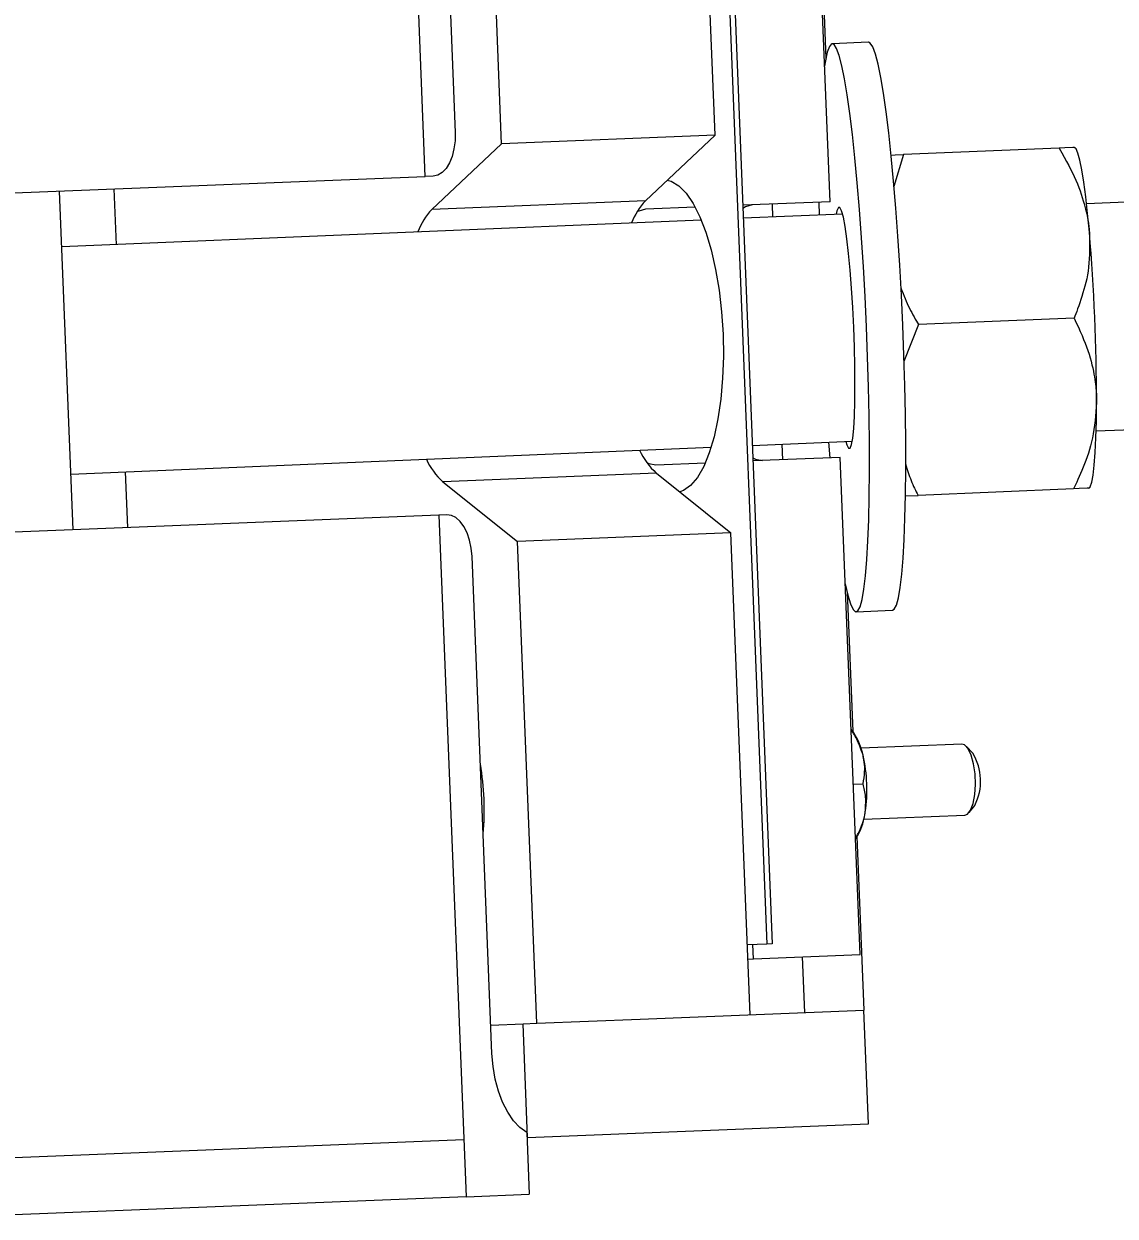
# Model space of a CAD drawing. Extents: x 9538 to 81668, y 7600 to 11751.
# Drawn here: x 11497.369 to 11501.368, y 9732.753 to 9737.122 of the extents above; entities that cross this region are included whole.
import ezdxf

# ---------------------------------------------------------------- set-up
doc = ezdxf.new("R2010")
doc.units = 0
doc.layers.add('dsnStdTable', color=7, linetype='Continuous')

msp = doc.modelspace()

# ---------------------------------------------------------------- linework, layer by layer
at = {"layer": 'dsnStdTable'}
for p, q in [((11498.8403, 9736.5628), (11498.7404, 9739.0608)), ((11498.8403, 9736.5628), (11498.7404, 9739.0608)), ((11498.8769, 9738.545), (11498.9497, 9736.7236)), ((11498.8769, 9738.545), (11498.9497, 9736.7236)), ((11499.9022, 9736.7137), (11499.8316, 9738.479)), ((11499.9022, 9736.7137), (11499.8316, 9738.479)), ((11499.1198, 9736.6824), (11499.0491, 9738.4477)), ((11499.1198, 9736.6824), (11499.0491, 9738.4477)), ((11500.3234, 9736.4699), (11500.2506, 9738.2914)), ((11500.3234, 9736.4699), (11500.2506, 9738.2914)), ((11499.913, 9738.2258), (11500.0921, 9733.7502)), ((11499.913, 9738.2258), (11500.0921, 9733.7502)), ((11499.9327, 9738.2266), (11500.1117, 9733.751)), ((11499.9327, 9738.2266), (11500.1117, 9733.751)), ((11500.2888, 9737.4744), (11500.308, 9736.9944)), ((11500.2888, 9737.4744), (11500.308, 9736.9944)), ((11500.4644, 9737.0546), (11500.3316, 9737.049)), ((11500.4644, 9737.0546), (11500.3316, 9737.049)), ((11499.1198, 9736.6824), (11498.8646, 9736.4421)), ((11499.1198, 9736.6824), (11498.8646, 9736.4421)), ((11499.9022, 9736.7137), (11499.1198, 9736.6824)), ((11499.9022, 9736.7137), (11499.1198, 9736.6824)), ((11499.9022, 9736.7137), (11499.6471, 9736.4734)), ((11499.9022, 9736.7137), (11499.6471, 9736.4734)), ((11500.5932, 9736.643), (11500.5575, 9736.5261)), ((11500.5932, 9736.643), (11500.5575, 9736.5261)), ((11501.1634, 9736.667), (11500.5932, 9736.643)), ((11501.1634, 9736.667), (11500.5932, 9736.643)), ((11501.2228, 9736.6669), (11501.2204, 9736.6694)), ((11501.2228, 9736.6669), (11501.2204, 9736.6694)), ((11494.9772, 9736.4083), (11498.8403, 9736.5628)), ((11494.9772, 9736.4083), (11498.8403, 9736.5628)), ((11498.8692, 9736.564), (11498.8403, 9736.5628)), ((11498.8692, 9736.564), (11498.8403, 9736.5628)), ((11504.1265, 9736.5835), (11501.2635, 9736.4627)), ((11504.1265, 9736.5835), (11501.2635, 9736.4627)), ((11497.5498, 9735.2685), (11497.5001, 9736.5092)), ((11497.5498, 9735.2685), (11497.5001, 9736.5092)), ((11497.7083, 9736.3127), (11497.7001, 9736.5172)), ((11497.7083, 9736.3127), (11497.7001, 9736.5172)), ((11499.6471, 9736.4734), (11498.8646, 9736.4421)), ((11499.6471, 9736.4734), (11498.8646, 9736.4421)), ((11500.3234, 9736.4699), (11500.0034, 9736.4571)), ((11500.3234, 9736.4699), (11500.0034, 9736.4571)), ((11500.1144, 9736.4142), (11500.1125, 9736.4615)), ((11500.1144, 9736.4142), (11500.1125, 9736.4615)), ((11500.2829, 9736.4683), (11500.2831, 9736.4214)), ((11500.2829, 9736.4683), (11500.2831, 9736.4214)), ((11499.8294, 9736.4502), (11499.6473, 9736.4429)), ((11499.8294, 9736.4502), (11499.6473, 9736.4429)), ((11500.3696, 9736.425), (11500.0053, 9736.4096)), ((11500.3696, 9736.425), (11500.0053, 9736.4096)), ((11499.8516, 9736.4032), (11497.5083, 9736.305)), ((11499.8516, 9736.4032), (11497.5083, 9736.305)), ((11500.6478, 9736.0197), (11500.5945, 9735.8842)), ((11500.6478, 9736.0197), (11500.5945, 9735.8842)), ((11501.2181, 9736.0438), (11500.6478, 9736.0197)), ((11501.2181, 9736.0438), (11500.6478, 9736.0197)), ((11501.2986, 9735.6301), (11504.1616, 9735.7509)), ((11501.2986, 9735.6301), (11504.1616, 9735.7509)), ((11500.0386, 9735.577), (11500.4047, 9735.5924)), ((11500.0386, 9735.577), (11500.4047, 9735.5924)), ((11500.3182, 9735.5888), (11500.3227, 9735.5317)), ((11500.3182, 9735.5888), (11500.3227, 9735.5317)), ((11497.5416, 9735.4723), (11499.888, 9735.5706)), ((11497.5416, 9735.4723), (11499.888, 9735.5706)), ((11500.1499, 9735.5248), (11500.1477, 9735.5816)), ((11500.1499, 9735.5248), (11500.1477, 9735.5816)), ((11499.6848, 9735.5061), (11499.8668, 9735.5134)), ((11499.6848, 9735.5061), (11499.8668, 9735.5134)), ((11500.3609, 9735.5332), (11500.0409, 9735.5204)), ((11500.3609, 9735.5332), (11500.0409, 9735.5204)), ((11500.4337, 9733.7117), (11500.3609, 9735.5332)), ((11500.4337, 9733.7117), (11500.3609, 9735.5332)), ((11497.7497, 9735.2765), (11497.7416, 9735.4801)), ((11497.7497, 9735.2765), (11497.7416, 9735.4801)), ((11499.687, 9735.4757), (11498.9045, 9735.4444)), ((11499.687, 9735.4757), (11498.9045, 9735.4444)), ((11499.687, 9735.4757), (11499.9605, 9735.2565)), ((11499.687, 9735.4757), (11499.9605, 9735.2565)), ((11498.9045, 9735.4444), (11499.178, 9735.2253)), ((11498.9045, 9735.4444), (11499.178, 9735.2253)), ((11501.2161, 9735.4181), (11500.6459, 9735.3941)), ((11501.2161, 9735.4181), (11500.6459, 9735.3941)), ((11501.2731, 9735.4205), (11501.2753, 9735.4232)), ((11501.2731, 9735.4205), (11501.2753, 9735.4232)), ((11500.5997, 9735.3921), (11500.6459, 9735.3941)), ((11500.5997, 9735.3921), (11500.6459, 9735.3941)), ((11498.8899, 9735.3221), (11495.0268, 9735.1676)), ((11498.8899, 9735.3221), (11495.0268, 9735.1676)), ((11498.9188, 9735.3233), (11498.8899, 9735.3221)), ((11498.9188, 9735.3233), (11498.8899, 9735.3221)), ((11498.8899, 9735.3221), (11498.9898, 9732.8241)), ((11498.8899, 9735.3221), (11498.9898, 9732.8241)), ((11499.9605, 9735.2565), (11499.178, 9735.2253)), ((11499.9605, 9735.2565), (11499.178, 9735.2253)), ((11500.0311, 9733.4913), (11499.9605, 9735.2565)), ((11500.0311, 9733.4913), (11499.9605, 9735.2565)), ((11499.2487, 9733.46), (11499.178, 9735.2253)), ((11499.2487, 9733.46), (11499.178, 9735.2253)), ((11499.0847, 9733.3492), (11499.0118, 9735.1706)), ((11499.0847, 9733.3492), (11499.0118, 9735.1706)), ((11500.3862, 9735.0395), (11500.4066, 9734.5291)), ((11500.3862, 9735.0395), (11500.4066, 9734.5291)), ((11500.4194, 9734.9675), (11500.5522, 9734.9731)), ((11500.4194, 9734.9675), (11500.5522, 9734.9731)), ((11500.4115, 9734.5225), (11500.4007, 9734.5371)), ((11500.4115, 9734.5225), (11500.4007, 9734.5371)), ((11500.8065, 9734.4825), (11500.4372, 9734.4677)), ((11500.8065, 9734.4825), (11500.4372, 9734.4677)), ((11500.8465, 9734.4494), (11500.823, 9734.4742)), ((11500.8465, 9734.4494), (11500.823, 9734.4742)), ((11500.4088, 9734.3362), (11500.4446, 9734.3377)), ((11500.4088, 9734.3362), (11500.4446, 9734.3377)), ((11500.8327, 9734.2318), (11500.8542, 9734.2583)), ((11500.8327, 9734.2318), (11500.8542, 9734.2583)), ((11500.4477, 9734.2075), (11500.8169, 9734.2222)), ((11500.4477, 9734.2075), (11500.8169, 9734.2222)), ((11500.4168, 9734.1354), (11500.4264, 9734.1508)), ((11500.4168, 9734.1354), (11500.4264, 9734.1508)), ((11500.422, 9734.1438), (11500.4475, 9733.5079)), ((11500.422, 9734.1438), (11500.4475, 9733.5079)), ((11500.0921, 9733.7502), (11500.0209, 9733.7473)), ((11500.0921, 9733.7502), (11500.0209, 9733.7473)), ((11500.0425, 9733.6961), (11500.0404, 9733.7481)), ((11500.0425, 9733.6961), (11500.0404, 9733.7481)), ((11500.1117, 9733.751), (11500.0921, 9733.7502)), ((11500.1117, 9733.751), (11500.0921, 9733.7502)), ((11500.0425, 9733.6961), (11500.4337, 9733.7117)), ((11500.0425, 9733.6961), (11500.4337, 9733.7117)), ((11500.0229, 9733.6953), (11500.0425, 9733.6961)), ((11500.0229, 9733.6953), (11500.0425, 9733.6961)), ((11500.231, 9733.4993), (11500.2228, 9733.7033)), ((11500.231, 9733.4993), (11500.2228, 9733.7033)), ((11499.6273, 9733.4751), (11500.4475, 9733.5079)), ((11499.6273, 9733.4751), (11500.4475, 9733.5079)), ((11500.4641, 9733.0916), (11500.4475, 9733.5079)), ((11500.4641, 9733.0916), (11500.4475, 9733.5079)), ((11499.0805, 9733.4533), (11499.1984, 9733.458)), ((11499.0805, 9733.4533), (11499.1984, 9733.458)), ((11499.1984, 9733.458), (11499.1985, 9733.458)), ((11499.2151, 9733.0417), (11499.1984, 9733.458)), ((11499.1984, 9733.458), (11499.1985, 9733.458)), ((11499.2151, 9733.0417), (11499.1984, 9733.458)), ((11499.1985, 9733.458), (11499.2487, 9733.46)), ((11499.1985, 9733.458), (11499.2487, 9733.46)), ((11499.2487, 9733.46), (11499.6273, 9733.4751)), ((11499.2487, 9733.46), (11499.6273, 9733.4751)), ((11499.2122, 9733.0594), (11499.2212, 9732.8334)), ((11499.2122, 9733.0594), (11499.2212, 9732.8334)), ((11499.2151, 9733.0417), (11500.4641, 9733.0916)), ((11499.2151, 9733.0417), (11500.4641, 9733.0916)), ((11498.9815, 9733.0323), (11492.0581, 9732.7554)), ((11498.9815, 9733.0323), (11492.0581, 9732.7554)), ((11499.2129, 9733.0416), (11499.2151, 9733.0417)), ((11499.2129, 9733.0416), (11499.2151, 9733.0417)), ((11498.9898, 9732.8241), (11499.2212, 9732.8334)), ((11498.9898, 9732.8241), (11499.2212, 9732.8334)), ((11498.9898, 9732.8241), (11492.0664, 9732.5472)), ((11498.9898, 9732.8241), (11492.0664, 9732.5472))]:
    msp.add_line(p, q, dxfattribs=at)
for points in [[(11500.4571, 9736.0117), (11500.452, 9736.1223), (11500.446, 9736.2316), (11500.4392, 9736.3384), (11500.4317, 9736.4414), (11500.4235, 9736.5395), (11500.4148, 9736.6316), (11500.4058, 9736.7167), (11500.3962, 9736.7937), (11500.3865, 9736.8618), (11500.3766, 9736.9203), (11500.3668, 9736.9684), (11500.357, 9737.0056), (11500.3475, 9737.0316), (11500.3383, 9737.0459), (11500.3294, 9737.0485), (11500.3212, 9737.0393), (11500.3135, 9737.0184), (11500.3065, 9736.9861), (11500.3035, 9736.9673)], [(11500.4571, 9736.0117), (11500.452, 9736.1223), (11500.446, 9736.2316), (11500.4392, 9736.3384), (11500.4317, 9736.4414), (11500.4235, 9736.5395), (11500.4148, 9736.6316), (11500.4058, 9736.7167), (11500.3962, 9736.7937), (11500.3865, 9736.8618), (11500.3766, 9736.9203), (11500.3668, 9736.9684), (11500.357, 9737.0056), (11500.3475, 9737.0316), (11500.3383, 9737.0459), (11500.3294, 9737.0485), (11500.3212, 9737.0393), (11500.3135, 9737.0184), (11500.3065, 9736.9861), (11500.3035, 9736.9673)], [(11500.59, 9736.0173), (11500.5848, 9736.1279), (11500.5789, 9736.2372), (11500.572, 9736.344), (11500.5645, 9736.447), (11500.5564, 9736.5451), (11500.5477, 9736.6372), (11500.5385, 9736.7223), (11500.529, 9736.7993), (11500.5194, 9736.8674), (11500.5095, 9736.9259), (11500.4996, 9736.974), (11500.4898, 9737.0112), (11500.4803, 9737.0372), (11500.471, 9737.0515), (11500.4644, 9737.0546)], [(11500.59, 9736.0173), (11500.5848, 9736.1279), (11500.5789, 9736.2372), (11500.572, 9736.344), (11500.5645, 9736.447), (11500.5564, 9736.5451), (11500.5477, 9736.6372), (11500.5385, 9736.7223), (11500.529, 9736.7993), (11500.5194, 9736.8674), (11500.5095, 9736.9259), (11500.4996, 9736.974), (11500.4898, 9737.0112), (11500.4803, 9737.0372), (11500.471, 9737.0515), (11500.4644, 9737.0546)], [(11498.9497, 9736.7236), (11498.9493, 9736.693), (11498.9455, 9736.6636), (11498.9386, 9736.6362), (11498.9287, 9736.6122), (11498.9164, 9736.5922), (11498.902, 9736.5772), (11498.8861, 9736.5677), (11498.8692, 9736.564)], [(11498.9497, 9736.7236), (11498.9493, 9736.693), (11498.9455, 9736.6636), (11498.9386, 9736.6362), (11498.9287, 9736.6122), (11498.9164, 9736.5922), (11498.902, 9736.5772), (11498.8861, 9736.5677), (11498.8692, 9736.564)], [(11500.5471, 9736.641), (11500.5626, 9736.6417), (11500.5932, 9736.643)], [(11500.5471, 9736.641), (11500.5626, 9736.6417), (11500.5932, 9736.643)], [(11501.2182, 9736.6693), (11501.2133, 9736.6691), (11501.1841, 9736.6679), (11501.1634, 9736.667)], [(11501.2182, 9736.6693), (11501.2133, 9736.6691), (11501.1841, 9736.6679), (11501.1634, 9736.667)], [(11501.2738, 9736.3589), (11501.2674, 9736.4267), (11501.2605, 9736.4879), (11501.2535, 9736.5415), (11501.2462, 9736.5867), (11501.2389, 9736.6226), (11501.2317, 9736.6486), (11501.2248, 9736.6643), (11501.2182, 9736.6693)], [(11501.2738, 9736.3589), (11501.2674, 9736.4267), (11501.2605, 9736.4879), (11501.2535, 9736.5415), (11501.2462, 9736.5867), (11501.2389, 9736.6226), (11501.2317, 9736.6486), (11501.2248, 9736.6643), (11501.2182, 9736.6693)], [(11499.7271, 9736.5488), (11499.7408, 9736.545), (11499.7688, 9736.5288), (11499.7961, 9736.5013), (11499.8222, 9736.4631), (11499.8465, 9736.4151), (11499.8685, 9736.3581), (11499.8879, 9736.2934), (11499.9042, 9736.2222), (11499.9169, 9736.1461), (11499.9261, 9736.0665), (11499.9314, 9735.9851), (11499.9326, 9735.9036), (11499.9298, 9735.8235), (11499.9232, 9735.7466), (11499.9126, 9735.6744), (11499.8985, 9735.6083), (11499.8811, 9735.5498), (11499.8607, 9735.5), (11499.8378, 9735.4598), (11499.8127, 9735.4302), (11499.7861, 9735.4118), (11499.7728, 9735.407)], [(11499.7271, 9736.5488), (11499.7408, 9736.545), (11499.7688, 9736.5288), (11499.7961, 9736.5013), (11499.8222, 9736.4631), (11499.8465, 9736.4151), (11499.8685, 9736.3581), (11499.8879, 9736.2934), (11499.9042, 9736.2222), (11499.9169, 9736.1461), (11499.9261, 9736.0665), (11499.9314, 9735.9851), (11499.9326, 9735.9036), (11499.9298, 9735.8235), (11499.9232, 9735.7466), (11499.9126, 9735.6744), (11499.8985, 9735.6083), (11499.8811, 9735.5498), (11499.8607, 9735.5), (11499.8378, 9735.4598), (11499.8127, 9735.4302), (11499.7861, 9735.4118), (11499.7728, 9735.407)], [(11500.0386, 9736.4585), (11500.0138, 9736.4518), (11500.0039, 9736.4457)], [(11500.0386, 9736.4585), (11500.0138, 9736.4518), (11500.0039, 9736.4457)], [(11499.6473, 9736.4429), (11499.6226, 9736.4361), (11499.621, 9736.4353)], [(11499.6473, 9736.4429), (11499.6226, 9736.4361), (11499.621, 9736.4353)], [(11500.4102, 9736.0097), (11500.4066, 9736.0824), (11500.4022, 9736.1532), (11500.3971, 9736.2199), (11500.3914, 9736.2809), (11500.3853, 9736.3345), (11500.3789, 9736.3791), (11500.3723, 9736.4137), (11500.3659, 9736.4372), (11500.3598, 9736.4489), (11500.354, 9736.4487), (11500.3489, 9736.4364), (11500.3462, 9736.424)], [(11500.4102, 9736.0097), (11500.4066, 9736.0824), (11500.4022, 9736.1532), (11500.3971, 9736.2199), (11500.3914, 9736.2809), (11500.3853, 9736.3345), (11500.3789, 9736.3791), (11500.3723, 9736.4137), (11500.3659, 9736.4372), (11500.3598, 9736.4489), (11500.354, 9736.4487), (11500.3489, 9736.4364), (11500.3462, 9736.424)], [(11500.3794, 9735.07), (11500.3891, 9735.028), (11500.3988, 9734.9964), (11500.4081, 9734.9762), (11500.4172, 9734.9678), (11500.4258, 9734.9711), (11500.4337, 9734.9861), (11500.441, 9735.0128), (11500.4477, 9735.0507), (11500.4535, 9735.0995), (11500.4584, 9735.1586), (11500.4623, 9735.2273), (11500.4653, 9735.3048), (11500.4673, 9735.3903), (11500.4681, 9735.4828), (11500.468, 9735.5813), (11500.4668, 9735.6846), (11500.4646, 9735.7916), (11500.4613, 9735.901), (11500.4571, 9736.0117)], [(11500.3794, 9735.07), (11500.3891, 9735.028), (11500.3988, 9734.9964), (11500.4081, 9734.9762), (11500.4172, 9734.9678), (11500.4258, 9734.9711), (11500.4337, 9734.9861), (11500.441, 9735.0128), (11500.4477, 9735.0507), (11500.4535, 9735.0995), (11500.4584, 9735.1586), (11500.4623, 9735.2273), (11500.4653, 9735.3048), (11500.4673, 9735.3903), (11500.4681, 9735.4828), (11500.468, 9735.5813), (11500.4668, 9735.6846), (11500.4646, 9735.7916), (11500.4613, 9735.901), (11500.4571, 9736.0117)], [(11500.3813, 9735.5914), (11500.385, 9735.5793), (11500.3912, 9735.5675), (11500.3969, 9735.5677), (11500.4021, 9735.58), (11500.4065, 9735.6039), (11500.4101, 9735.6389), (11500.4127, 9735.6839), (11500.4143, 9735.7378), (11500.4149, 9735.7991), (11500.4144, 9735.866), (11500.4128, 9735.9369), (11500.4102, 9736.0097)], [(11500.3813, 9735.5914), (11500.385, 9735.5793), (11500.3912, 9735.5675), (11500.3969, 9735.5677), (11500.4021, 9735.58), (11500.4065, 9735.6039), (11500.4101, 9735.6389), (11500.4127, 9735.6839), (11500.4143, 9735.7378), (11500.4149, 9735.7991), (11500.4144, 9735.866), (11500.4128, 9735.9369), (11500.4102, 9736.0097)], [(11500.5522, 9734.9731), (11500.5586, 9734.9767), (11500.5665, 9734.9917), (11500.5739, 9735.0184), (11500.5805, 9735.0563), (11500.5862, 9735.1051), (11500.5912, 9735.1642), (11500.5951, 9735.2329), (11500.5981, 9735.3104), (11500.6001, 9735.3959), (11500.6009, 9735.4884), (11500.6008, 9735.5869), (11500.5996, 9735.6902), (11500.5974, 9735.7972), (11500.5941, 9735.9066), (11500.59, 9736.0173)], [(11500.5522, 9734.9731), (11500.5586, 9734.9767), (11500.5665, 9734.9917), (11500.5739, 9735.0184), (11500.5805, 9735.0563), (11500.5862, 9735.1051), (11500.5912, 9735.1642), (11500.5951, 9735.2329), (11500.5981, 9735.3104), (11500.6001, 9735.3959), (11500.6009, 9735.4884), (11500.6008, 9735.5869), (11500.5996, 9735.6902), (11500.5974, 9735.7972), (11500.5941, 9735.9066), (11500.59, 9736.0173)], [(11501.2708, 9735.4204), (11501.277, 9735.426), (11501.2826, 9735.4422), (11501.2876, 9735.4688), (11501.2919, 9735.5051), (11501.2953, 9735.5507), (11501.2978, 9735.6048), (11501.2994, 9735.6664), (11501.3002, 9735.7344)], [(11501.2708, 9735.4204), (11501.277, 9735.426), (11501.2826, 9735.4422), (11501.2876, 9735.4688), (11501.2919, 9735.5051), (11501.2953, 9735.5507), (11501.2978, 9735.6048), (11501.2994, 9735.6664), (11501.3002, 9735.7344)], [(11499.6579, 9735.5116), (11499.6596, 9735.5109), (11499.6848, 9735.5061)], [(11499.6579, 9735.5116), (11499.6596, 9735.5109), (11499.6848, 9735.5061)], [(11500.0404, 9735.5319), (11500.0508, 9735.5266), (11500.0761, 9735.5218)], [(11500.0404, 9735.5319), (11500.0508, 9735.5266), (11500.0761, 9735.5218)], [(11501.2708, 9735.4204), (11501.266, 9735.4202), (11501.2368, 9735.419), (11501.2161, 9735.4181)], [(11501.2708, 9735.4204), (11501.266, 9735.4202), (11501.2368, 9735.419), (11501.2161, 9735.4181)], [(11499.0118, 9735.1706), (11499.009, 9735.201), (11499.0029, 9735.2301), (11498.9938, 9735.2568), (11498.982, 9735.28), (11498.9681, 9735.2989), (11498.9525, 9735.3127), (11498.9359, 9735.321), (11498.9188, 9735.3233)], [(11499.0118, 9735.1706), (11499.009, 9735.201), (11499.0029, 9735.2301), (11498.9938, 9735.2568), (11498.982, 9735.28), (11498.9681, 9735.2989), (11498.9525, 9735.3127), (11498.9359, 9735.321), (11498.9188, 9735.3233)], [(11500.8385, 9734.2406), (11500.8479, 9734.2652), (11500.8541, 9734.2975), (11500.8565, 9734.3347), (11500.8549, 9734.3735), (11500.8496, 9734.4104), (11500.8408, 9734.4421), (11500.8294, 9734.4659), (11500.8165, 9734.4796), (11500.8065, 9734.4825)], [(11500.8385, 9734.2406), (11500.8479, 9734.2652), (11500.8541, 9734.2975), (11500.8565, 9734.3347), (11500.8549, 9734.3735), (11500.8496, 9734.4104), (11500.8408, 9734.4421), (11500.8294, 9734.4659), (11500.8165, 9734.4796), (11500.8065, 9734.4825)], [(11500.8169, 9734.2222), (11500.8267, 9734.2259), (11500.8385, 9734.2406)], [(11500.8169, 9734.2222), (11500.8267, 9734.2259), (11500.8385, 9734.2406)], [(11499.2122, 9733.0594), (11499.187, 9733.0779), (11499.1634, 9733.1029), (11499.1422, 9733.1339), (11499.1237, 9733.1702), (11499.1084, 9733.2108), (11499.0966, 9733.2549), (11499.0886, 9733.3014), (11499.0847, 9733.3492)], [(11499.2122, 9733.0594), (11499.187, 9733.0779), (11499.1634, 9733.1029), (11499.1422, 9733.1339), (11499.1237, 9733.1702), (11499.1084, 9733.2108), (11499.0966, 9733.2549), (11499.0886, 9733.3014), (11499.0847, 9733.3492)]]:
    msp.add_lwpolyline(points, dxfattribs=at)
for centre, radius, start, end in [((11499.834, 9736.2985), 0.256, 136.8977, 158.4867), ((11499.834, 9736.2985), 0.256, 136.8977, 158.4867), ((11499.0486, 9736.2691), 0.2526, 136.7709, 159.073), ((11499.0486, 9736.2691), 0.2526, 136.7709, 159.073), ((11493.9448, 9735.7364), 7.3554, 359.98468, 4.85469), ((11493.9448, 9735.7364), 7.3554, 359.98468, 4.85469), ((11499.8628, 9735.6681), 0.2607, 204.6173, 227.5761), ((11499.8628, 9735.6681), 0.2607, 204.6173, 227.5761), ((11499.0812, 9735.6374), 0.2617, 205.0685, 227.5349), ((11499.0812, 9735.6374), 0.2617, 205.0685, 227.5349), ((11500.2183, 9734.3966), 0.2306, 11.3268, 33.0823), ((11500.2183, 9734.3966), 0.2306, 11.3268, 33.0823), ((11500.6772, 9734.347), 0.198, 333.4059, 31.1754), ((11500.6772, 9734.347), 0.198, 333.4059, 31.1754), ((11498.0375, 9734.2414), 1.0188, 355.0651, 9.5161), ((11498.0375, 9734.2414), 1.0188, 355.0651, 9.5161), ((11499.8915, 9734.3155), 0.5672, 351.7074, 12.8738), ((11499.8915, 9734.3155), 0.5672, 351.7074, 12.8738), ((11500.2237, 9734.2608), 0.2306, 331.4993, 353.254), ((11500.2237, 9734.2608), 0.2306, 331.4993, 353.254)]:
    msp.add_arc(centre, radius, start, end, dxfattribs=at)
for points in [[(11501.1634, 9736.667), (11501.1895, 9736.6197), (11501.2287, 9736.5484), (11501.2614, 9736.4446), (11501.271, 9736.3891), (11501.2736, 9736.3604), (11501.2738, 9736.3589)], [(11501.1634, 9736.667), (11501.1895, 9736.6197), (11501.2287, 9736.5484), (11501.2614, 9736.4446), (11501.271, 9736.3891), (11501.2736, 9736.3604), (11501.2738, 9736.3589)], [(11501.2738, 9736.3589), (11501.2744, 9736.3151), (11501.2758, 9736.2259), (11501.2475, 9736.1209), (11501.2247, 9736.0612), (11501.2181, 9736.0438)], [(11501.2738, 9736.3589), (11501.2744, 9736.3151), (11501.2758, 9736.2259), (11501.2475, 9736.1209), (11501.2247, 9736.0612), (11501.2181, 9736.0438)], [(11500.583, 9736.1549), (11500.5943, 9736.1263), (11500.6126, 9736.0796), (11500.638, 9736.0364), (11500.6478, 9736.0197)], [(11500.583, 9736.1549), (11500.5943, 9736.1263), (11500.6126, 9736.0796), (11500.638, 9736.0364), (11500.6478, 9736.0197)], [(11501.2181, 9736.0438), (11501.2398, 9735.9961), (11501.2726, 9735.924), (11501.2956, 9735.82), (11501.3001, 9735.7646), (11501.3001, 9735.7359), (11501.3002, 9735.7344)], [(11501.2181, 9736.0438), (11501.2398, 9735.9961), (11501.2726, 9735.924), (11501.2956, 9735.82), (11501.3001, 9735.7646), (11501.3001, 9735.7359), (11501.3002, 9735.7344)], [(11501.3002, 9735.7344), (11501.2968, 9735.6904), (11501.2898, 9735.5997), (11501.2523, 9735.4952), (11501.2243, 9735.4356), (11501.2161, 9735.4181)], [(11501.3002, 9735.7344), (11501.2968, 9735.6904), (11501.2898, 9735.5997), (11501.2523, 9735.4952), (11501.2243, 9735.4356), (11501.2161, 9735.4181)], [(11500.6005, 9735.5092), (11500.607, 9735.4874), (11500.619, 9735.4478), (11500.6376, 9735.4108), (11500.6459, 9735.3941)], [(11500.6005, 9735.5092), (11500.607, 9735.4874), (11500.619, 9735.4478), (11500.6376, 9735.4108), (11500.6459, 9735.3941)], [(11500.4444, 9734.4419), (11500.4351, 9734.4688), (11500.4236, 9734.5016), (11500.4043, 9734.5303), (11500.4008, 9734.5356)], [(11500.4444, 9734.4419), (11500.4351, 9734.4688), (11500.4236, 9734.5016), (11500.4043, 9734.5303), (11500.4008, 9734.5356)], [(11500.4446, 9734.3377), (11500.447, 9734.3523), (11500.4518, 9734.3822), (11500.4497, 9734.4176), (11500.4454, 9734.4373), (11500.4444, 9734.4419)], [(11500.4446, 9734.3377), (11500.447, 9734.3523), (11500.4518, 9734.3822), (11500.4497, 9734.4176), (11500.4454, 9734.4373), (11500.4444, 9734.4419)], [(11500.4527, 9734.2337), (11500.4541, 9734.2604), (11500.4559, 9734.2956), (11500.4469, 9734.3294), (11500.4446, 9734.3377)], [(11500.4527, 9734.2337), (11500.4541, 9734.2604), (11500.4559, 9734.2956), (11500.4469, 9734.3294), (11500.4446, 9734.3377)], [(11500.4167, 9734.1374), (11500.423, 9734.149), (11500.4371, 9734.1751), (11500.4482, 9734.2081), (11500.4519, 9734.2291), (11500.4527, 9734.2337)], [(11500.4167, 9734.1374), (11500.423, 9734.149), (11500.4371, 9734.1751), (11500.4482, 9734.2081), (11500.4519, 9734.2291), (11500.4527, 9734.2337)]]:
    msp.add_open_spline(points, degree=3, dxfattribs=at)

doc.saveas('drawing.dxf')
